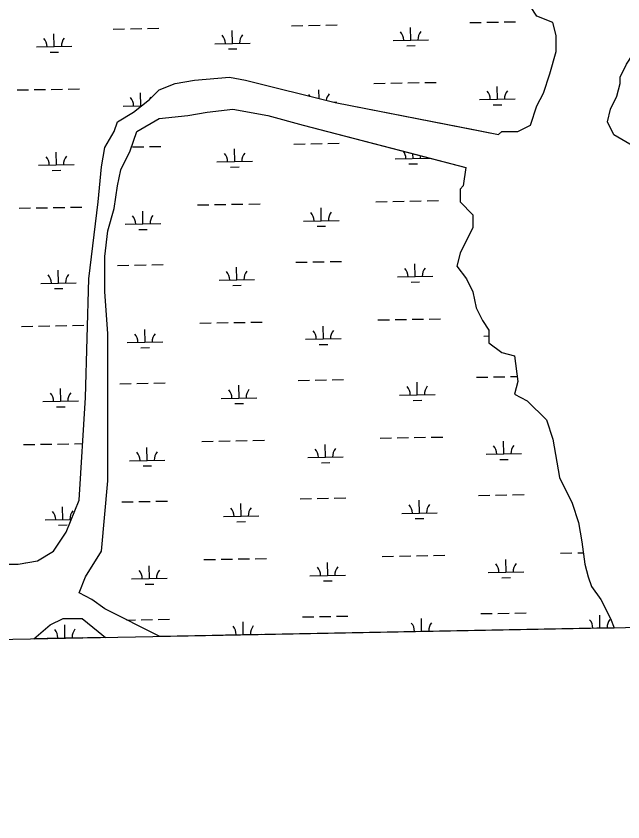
# Model space of a CAD drawing. Extents: x 3957609 to 3995875, y 234277 to 260273.
# Drawn here: x 3988826 to 3990534, y 239698 to 241965 of the extents above; entities that cross this region are included whole.
import ezdxf

# ---------------------------------------------------------------- set-up
doc = ezdxf.new("R2010")
doc.units = 0
for name, color, linetype in [('V-GRID-FRAM', 7, 'Continuous'), ('V-RIVR-EDGE', 7, 'Continuous'), ('V-TOPO-SHOR', 7, 'Continuous'), ('V-WETL-SWMP', 7, 'Continuous')]:
    doc.layers.add(name, color=color, linetype=linetype)

msp = doc.modelspace()

# ---------------------------------------------------------------- linework, layer by layer
at = {"layer": 'V-GRID-FRAM'}
for points in [[(3961534.646, 257877.621), (3993438.57, 258485.581), (3993792.928, 240306.336), (3961873.139, 239698.074), (3961534.646, 257877.621)], [(3993792.928, 240306.336), (3961873.139, 239698.074)]]:
    msp.add_lwpolyline(points, dxfattribs=at)
at = {"layer": 'V-RIVR-EDGE'}
for p, q in [((3990337.07, 241947.1), (3990292.019, 241965.133)), ((3990346.08, 241911.035), (3990337.07, 241947.1)), ((3990346.08, 241865.953), (3990346.08, 241911.035)), ((3990328.06, 241802.84), (3990346.08, 241865.953)), ((3990310.039, 241748.742), (3990328.06, 241802.84)), ((3990292.019, 241712.677), (3990310.039, 241748.742)), ((3990273.999, 241658.579), (3990292.019, 241712.677)), ((3990237.958, 241640.547), (3990273.999, 241658.579)), ((3990183.931, 241632.381), (3990192.907, 241640.547)), ((3990192.907, 241640.547), (3990237.958, 241640.547)), ((3990092.174, 241539.026), (3990084.785, 241487.27)), ((3990084.785, 241487.27), (3990075.775, 241478.254)), ((3990075.775, 241478.254), (3990075.775, 241442.188)), ((3990075.775, 241442.188), (3990111.815, 241406.123)), ((3990111.815, 241406.123), (3990111.815, 241370.058)), ((3990111.815, 241370.058), (3990075.775, 241297.928)), ((3990075.775, 241297.928), (3990066.765, 241261.863)), ((3990066.765, 241261.863), (3990093.795, 241225.798)), ((3990093.795, 241225.798), (3990111.815, 241189.733)), ((3990111.815, 241189.733), (3990120.826, 241144.651)), ((3990120.826, 241144.651), (3990125.846, 241134.605)), ((3990125.846, 241134.605), (3990138.846, 241108.586)), ((3990138.846, 241108.586), (3990156.866, 241081.537)), ((3990156.866, 241081.537), (3990156.866, 241045.472)), ((3990156.866, 241045.472), (3990192.907, 241018.423)), ((3990192.907, 241018.423), (3990228.948, 241009.407)), ((3990228.948, 241009.407), (3990237.958, 240937.277)), ((3990237.958, 240937.277), (3990228.948, 240901.212)), ((3990228.948, 240901.212), (3990264.988, 240883.179)), ((3990264.988, 240883.179), (3990319.049, 240829.081)), ((3990319.049, 240829.081), (3990337.07, 240774.984)), ((3990337.07, 240774.984), (3990355.09, 240666.788)), ((3990355.09, 240666.788), (3990391.131, 240594.658)), ((3990391.131, 240594.658), (3990409.151, 240540.561)), ((3990409.151, 240540.561), (3990418.161, 240486.463)), ((3990418.161, 240486.463), (3990427.171, 240423.349)), ((3990427.171, 240423.349), (3990436.182, 240387.284)), ((3990436.182, 240387.284), (3990445.192, 240360.235)), ((3990445.192, 240360.235), (3990472.222, 240324.17)), ((3990472.222, 240324.17), (3990499.253, 240270.072)), ((3990499.253, 240270.072), (3990509.766, 240243.772))]:
    msp.add_line(p, q, dxfattribs=at)
msp.add_lwpolyline([(3990805.599, 241838.905), (3990841.639, 241784.807), (3990868.67, 241766.774), (3990913.721, 241757.758), (3990949.761, 241712.677), (3990958.772, 241649.563), (3990949.761, 241595.465), (3990904.711, 241568.416), (3990832.629, 241577.433), (3990733.517, 241586.449), (3990625.395, 241586.449), (3990553.314, 241604.481), (3990508.263, 241631.53), (3990490.243, 241667.595), (3990499.253, 241703.66), (3990517.273, 241739.726), (3990526.283, 241775.791), (3990526.283, 241793.823), (3990544.304, 241829.888), (3990562.324, 241856.937), (3990598.365, 241874.97), (3990661.436, 241893.002), (3990724.507, 241902.019), (3990760.548, 241883.986)], close=True, dxfattribs=at)
at = {"layer": 'V-TOPO-SHOR'}
for p, q in [((3989273.87, 241775.791), (3989327.931, 241784.807)), ((3989327.931, 241784.807), (3989427.042, 241793.823)), ((3989427.042, 241793.823), (3989472.093, 241784.807)), ((3989472.093, 241784.807), (3989724.378, 241721.693)), ((3989228.819, 241757.758), (3989273.87, 241775.791)), ((3989201.788, 241730.709), (3989228.819, 241757.758)), ((3989156.737, 241694.644), (3989201.788, 241730.709)), ((3989111.686, 241667.595), (3989156.737, 241694.644)), ((3989309.91, 241685.628), (3989363.971, 241694.644)), ((3989363.971, 241694.644), (3989436.053, 241703.66)), ((3989436.053, 241703.66), (3989535.165, 241685.628)), ((3989165.747, 241640.547), (3989228.819, 241676.612)), ((3989228.819, 241676.612), (3989309.91, 241685.628)), ((3989535.165, 241685.628), (3989634.276, 241658.579)), ((3989102.676, 241640.547), (3989111.686, 241667.595)), ((3989075.646, 241595.465), (3989102.676, 241640.547)), ((3989147.727, 241586.449), (3989165.747, 241640.547)), ((3989066.636, 241541.367), (3989075.646, 241595.465)), ((3989120.697, 241532.351), (3989147.727, 241586.449)), ((3989057.625, 241442.188), (3989066.636, 241541.367)), ((3989111.686, 241487.27), (3989120.697, 241532.351)), ((3989102.676, 241424.156), (3989111.686, 241487.27)), ((3989030.595, 241225.798), (3989057.625, 241442.188)), ((3989084.656, 241361.042), (3989102.676, 241424.156)), ((3989075.646, 241288.912), (3989084.656, 241361.042)), ((3989075.646, 241189.733), (3989075.646, 241288.912)), ((3989021.585, 240892.195), (3989030.595, 241225.798)), ((3989084.656, 241072.521), (3989075.646, 241189.733)), ((3989084.656, 240657.772), (3989084.656, 241072.521)), ((3989003.564, 240603.674), (3989021.585, 240892.195)), ((3989066.636, 240459.414), (3989084.656, 240657.772)), ((3988967.524, 240513.512), (3989003.564, 240603.674)), ((3988931.483, 240459.414), (3988967.524, 240513.512)), ((3988886.432, 240432.365), (3988931.483, 240459.414)), ((3989021.585, 240387.284), (3989066.636, 240459.414)), ((3988787.32, 240423.349), (3988832.371, 240423.349)), ((3988832.371, 240423.349), (3988886.432, 240432.365)), ((3989003.564, 240342.202), (3989021.585, 240387.284)), ((3989039.605, 240324.17), (3989003.564, 240342.202)), ((3989075.646, 240297.121), (3989039.605, 240324.17)), ((3989230.976, 240219.404), (3989075.646, 240297.121))]:
    msp.add_line(p, q, dxfattribs=at)
for points in [[(3989724.378, 241721.693), (3990109.068, 241646.93), (3990183.931, 241632.381)], [(3989634.276, 241658.579), (3989951.924, 241575.644), (3990092.174, 241539.026)], [(3988875.939, 240212.638), (3988922.473, 240252.04), (3988958.514, 240270.072), (3989012.575, 240270.072), (3989057.625, 240234.007), (3989078.048, 240216.489)]]:
    msp.add_lwpolyline(points, dxfattribs=at)
at = {"layer": 'V-WETL-SWMP'}
for p, q in [((3990103.485, 241947.03), (3990135.48, 241947.612)), ((3990151.477, 241947.903), (3990183.472, 241948.484)), ((3990199.469, 241948.775), (3990231.464, 241949.357)), ((3989099.835, 241928.781), (3989131.83, 241929.362)), ((3989147.827, 241929.653), (3989179.822, 241930.235)), ((3989195.819, 241930.526), (3989227.814, 241931.108)), ((3989435.468, 241888.446), (3989434.813, 241924.44)), ((3989601.66, 241937.905), (3989633.655, 241938.487)), ((3989649.652, 241938.778), (3989681.647, 241939.36)), ((3989697.644, 241939.651), (3989729.639, 241940.232)), ((3989937.293, 241897.571), (3989936.639, 241933.565)), ((3988933.643, 241879.321), (3988932.988, 241915.315)), ((3989887.301, 241896.661), (3989987.285, 241898.48)), ((3988883.651, 241878.412), (3988983.635, 241880.23)), ((3989385.476, 241887.537), (3989485.46, 241889.355)), ((3989423.75, 241872.799), (3989447.746, 241873.235)), ((3989925.576, 241881.924), (3989949.572, 241882.36)), ((3988921.925, 241863.674), (3988945.921, 241864.111)), ((3988924.984, 241759.073), (3988956.978, 241759.655)), ((3988972.976, 241759.945), (3989004.97, 241760.527)), ((3989832.65, 241775.577), (3989864.644, 241776.159)), ((3989880.642, 241776.45), (3989912.636, 241777.031)), ((3989928.634, 241777.322), (3989960.628, 241777.904)), ((3989976.626, 241778.195), (3990008.62, 241778.777)), ((3990180.831, 241731.158), (3990180.176, 241767.152)), ((3988828.999, 241757.327), (3988860.994, 241757.909)), ((3988876.992, 241758.2), (3988908.986, 241758.782)), ((3989177.181, 241712.908), (3989176.526, 241748.902)), ((3989678.804, 241733.094), (3989678.351, 241758.027)), ((3989720.037, 241722.779), (3989728.997, 241722.942)), ((3990130.839, 241730.249), (3990230.822, 241732.067)), ((3990169.113, 241715.511), (3990193.109, 241715.947)), ((3989127.189, 241711.999), (3989179.607, 241712.952)), ((3989309.91, 241685.628), (3989363.971, 241694.644)), ((3989363.971, 241694.644), (3989436.053, 241703.66)), ((3989436.053, 241703.66), (3989535.165, 241685.628)), ((3989165.747, 241640.547), (3989228.819, 241676.612)), ((3989228.819, 241676.612), (3989309.91, 241685.628)), ((3989535.165, 241685.628), (3989634.276, 241658.579)), ((3989634.276, 241658.579), (3990092.174, 241539.026)), ((3989147.727, 241586.449), (3989165.747, 241640.547)), ((3989607.708, 241605.285), (3989639.703, 241605.867)), ((3989655.7, 241606.158), (3989687.695, 241606.74)), ((3989703.692, 241607.031), (3989735.687, 241607.612)), ((3988939.691, 241546.701), (3988939.036, 241582.695)), ((3989120.697, 241532.351), (3989147.727, 241586.449)), ((3989153.875, 241597.033), (3989185.87, 241597.615)), ((3989201.867, 241597.906), (3989233.862, 241598.488)), ((3989441.516, 241555.826), (3989440.861, 241591.82)), ((3989943.341, 241564.95), (3989943.105, 241577.947)), ((3989391.524, 241554.917), (3989491.508, 241556.735)), ((3989893.349, 241564.041), (3989989.656, 241565.793)), ((3988889.699, 241545.792), (3988989.683, 241547.61)), ((3989429.798, 241540.179), (3989453.795, 241540.615)), ((3989931.624, 241549.304), (3989955.62, 241549.74)), ((3990092.174, 241539.026), (3990084.785, 241487.27)), ((3988927.973, 241531.054), (3988951.97, 241531.491)), ((3989111.686, 241487.27), (3989120.697, 241532.351)), ((3989102.676, 241424.156), (3989111.686, 241487.27)), ((3990084.785, 241487.27), (3990075.775, 241478.254)), ((3990075.775, 241478.254), (3990075.775, 241442.188)), ((3989838.698, 241442.957), (3989870.692, 241443.539)), ((3989886.69, 241443.83), (3989918.684, 241444.411)), ((3989934.682, 241444.702), (3989966.676, 241445.284)), ((3989982.674, 241445.575), (3990014.668, 241446.157)), ((3990075.775, 241442.188), (3990111.815, 241406.123)), ((3988835.048, 241424.707), (3988867.042, 241425.289)), ((3988883.04, 241425.58), (3988915.034, 241426.162)), ((3988931.032, 241426.453), (3988963.026, 241427.034)), ((3988979.024, 241427.325), (3989011.018, 241427.907)), ((3989084.656, 241361.042), (3989102.676, 241424.156)), ((3989336.873, 241433.832), (3989368.867, 241434.414)), ((3989384.865, 241434.705), (3989416.859, 241435.287)), ((3989432.857, 241435.577), (3989464.851, 241436.159)), ((3989480.849, 241436.45), (3989512.843, 241437.032)), ((3989685.054, 241389.413), (3989684.399, 241425.407)), ((3989183.229, 241380.288), (3989182.574, 241416.282)), ((3990111.815, 241406.123), (3990111.815, 241370.058)), ((3989133.237, 241379.379), (3989233.22, 241381.197)), ((3989635.062, 241388.504), (3989735.045, 241390.322)), ((3989673.336, 241373.766), (3989697.332, 241374.202)), ((3989075.646, 241288.912), (3989084.656, 241361.042)), ((3989171.511, 241364.641), (3989195.507, 241365.078)), ((3990111.815, 241370.058), (3990075.775, 241297.928)), ((3989075.646, 241189.733), (3989075.646, 241288.912)), ((3990075.775, 241297.928), (3990066.765, 241261.863)), ((3989111.931, 241263.541), (3989143.926, 241264.122)), ((3989159.923, 241264.413), (3989191.918, 241264.995)), ((3989207.915, 241265.286), (3989239.91, 241265.868)), ((3989613.756, 241272.665), (3989645.751, 241273.247)), ((3989661.748, 241273.538), (3989693.743, 241274.12)), ((3989709.74, 241274.411), (3989741.735, 241274.992)), ((3989949.389, 241232.33), (3989948.735, 241268.325)), ((3990066.765, 241261.863), (3990093.795, 241225.798)), ((3988945.739, 241214.081), (3988945.085, 241250.075)), ((3989447.564, 241223.206), (3989446.91, 241259.2)), ((3989397.572, 241222.297), (3989497.556, 241224.115)), ((3989899.397, 241231.421), (3989999.381, 241233.239)), ((3989937.672, 241216.684), (3989961.668, 241217.12)), ((3990093.795, 241225.798), (3990111.815, 241189.733)), ((3988895.747, 241213.172), (3988995.731, 241214.99)), ((3988934.022, 241198.434), (3988958.018, 241198.871)), ((3989435.847, 241207.559), (3989459.843, 241207.995)), ((3989084.656, 241072.521), (3989075.646, 241189.733)), ((3990111.815, 241189.733), (3990120.826, 241144.651)), ((3990120.826, 241144.651), (3990125.846, 241134.605)), ((3990125.846, 241134.605), (3990138.846, 241108.586)), ((3989342.921, 241101.212), (3989374.915, 241101.794)), ((3989390.913, 241102.085), (3989422.907, 241102.667)), ((3989438.905, 241102.957), (3989470.899, 241103.539)), ((3989486.897, 241103.83), (3989518.892, 241104.412)), ((3989844.746, 241110.337), (3989876.74, 241110.919)), ((3989892.738, 241111.21), (3989924.732, 241111.791)), ((3989940.73, 241112.082), (3989972.724, 241112.664)), ((3989988.722, 241112.955), (3990020.717, 241113.537)), ((3990138.846, 241108.586), (3990156.866, 241081.537)), ((3988841.096, 241092.087), (3988873.09, 241092.669)), ((3988889.088, 241092.96), (3988921.082, 241093.542)), ((3988937.08, 241093.833), (3988969.074, 241094.414)), ((3988985.072, 241094.705), (3989017.066, 241095.287)), ((3989189.277, 241047.668), (3989188.622, 241083.662)), ((3989691.102, 241056.793), (3989690.447, 241092.787)), ((3990156.866, 241081.537), (3990156.866, 241045.472)), ((3989084.656, 240657.772), (3989084.656, 241072.521)), ((3989641.11, 241055.884), (3989741.093, 241057.702)), ((3990142.935, 241065.008), (3990156.866, 241065.262)), ((3989139.285, 241046.759), (3989239.268, 241048.577)), ((3989679.384, 241041.146), (3989703.38, 241041.582)), ((3990156.866, 241045.472), (3990192.907, 241018.423)), ((3989177.559, 241032.021), (3989201.555, 241032.458)), ((3990192.907, 241018.423), (3990228.948, 241009.407)), ((3990228.948, 241009.407), (3990237.958, 240937.277)), ((3990121.629, 240949.17), (3990153.624, 240949.752)), ((3990169.621, 240950.043), (3990201.616, 240950.624)), ((3990217.614, 240950.915), (3990236.212, 240951.253)), ((3989117.979, 240930.921), (3989149.974, 240931.502)), ((3989165.971, 240931.793), (3989197.966, 240932.375)), ((3989213.963, 240932.666), (3989245.958, 240933.248)), ((3989453.612, 240890.586), (3989452.958, 240926.58)), ((3989619.804, 240940.045), (3989651.799, 240940.627)), ((3989667.796, 240940.918), (3989699.791, 240941.5)), ((3989715.789, 240941.791), (3989747.783, 240942.372)), ((3989955.437, 240899.71), (3989954.783, 240935.704)), ((3990237.958, 240937.277), (3990228.948, 240901.212)), ((3988951.787, 240881.461), (3988951.133, 240917.455)), ((3989905.445, 240898.801), (3990005.429, 240900.619)), ((3990228.948, 240901.212), (3990264.988, 240883.179)), ((3988901.795, 240880.552), (3989001.779, 240882.37)), ((3989403.62, 240889.677), (3989503.604, 240891.495)), ((3989441.895, 240874.939), (3989465.891, 240875.375)), ((3989943.72, 240884.064), (3989967.716, 240884.5)), ((3990264.988, 240883.179), (3990319.049, 240829.081)), ((3988940.07, 240865.814), (3988964.066, 240866.251)), ((3990319.049, 240829.081), (3990337.07, 240774.984)), ((3988943.128, 240761.213), (3988975.122, 240761.794)), ((3988991.12, 240762.085), (3989013.484, 240762.492)), ((3989348.969, 240768.592), (3989380.963, 240769.174)), ((3989396.961, 240769.465), (3989428.955, 240770.047)), ((3989444.953, 240770.337), (3989476.947, 240770.919)), ((3989492.945, 240771.21), (3989524.94, 240771.792)), ((3989850.794, 240777.717), (3989882.788, 240778.299)), ((3989898.786, 240778.589), (3989930.78, 240779.171)), ((3989946.778, 240779.462), (3989978.773, 240780.044)), ((3989994.77, 240780.335), (3990026.765, 240780.917)), ((3990198.975, 240733.297), (3990198.32, 240769.292)), ((3990337.07, 240774.984), (3990355.09, 240666.788)), ((3988847.144, 240759.467), (3988879.138, 240760.049)), ((3988895.136, 240760.34), (3988927.13, 240760.922)), ((3989195.325, 240715.048), (3989194.67, 240751.042)), ((3989697.15, 240724.173), (3989696.495, 240760.167)), ((3989647.158, 240723.264), (3989747.141, 240725.082)), ((3990148.983, 240732.388), (3990248.967, 240734.206)), ((3990187.257, 240717.651), (3990211.253, 240718.087)), ((3989145.333, 240714.139), (3989245.316, 240715.957)), ((3989183.607, 240699.401), (3989207.603, 240699.838)), ((3989685.432, 240708.526), (3989709.428, 240708.962)), ((3989066.636, 240459.414), (3989084.656, 240657.772)), ((3990355.09, 240666.788), (3990391.131, 240594.658)), ((3989625.852, 240607.425), (3989657.847, 240608.007)), ((3989673.845, 240608.298), (3989705.839, 240608.88)), ((3989721.837, 240609.171), (3989753.831, 240609.752)), ((3989961.485, 240567.09), (3989960.831, 240603.084)), ((3990127.677, 240616.55), (3990159.672, 240617.132)), ((3990175.67, 240617.423), (3990207.664, 240618.004)), ((3990223.662, 240618.295), (3990255.656, 240618.877)), ((3988957.835, 240548.841), (3988957.181, 240584.835)), ((3989124.027, 240598.301), (3989156.022, 240598.882)), ((3989172.019, 240599.173), (3989204.014, 240599.755)), ((3989220.012, 240600.046), (3989252.006, 240600.628)), ((3989459.66, 240557.966), (3989459.006, 240593.96)), ((3990391.131, 240594.658), (3990409.151, 240540.561)), ((3989409.668, 240557.057), (3989509.652, 240558.875)), ((3989911.493, 240566.181), (3990011.477, 240567.999)), ((3988907.843, 240547.932), (3988981.82, 240549.277)), ((3989447.943, 240542.319), (3989471.939, 240542.755)), ((3989949.768, 240551.444), (3989973.764, 240551.88)), ((3990409.151, 240540.561), (3990418.161, 240486.463)), ((3988946.118, 240533.194), (3988970.114, 240533.631)), ((3990418.161, 240486.463), (3990427.171, 240423.349)), ((3989021.585, 240387.284), (3989066.636, 240459.414)), ((3989856.842, 240445.097), (3989888.836, 240445.679)), ((3989904.834, 240445.969), (3989936.829, 240446.551)), ((3989952.826, 240446.842), (3989984.821, 240447.424)), ((3990000.818, 240447.715), (3990032.813, 240448.297)), ((3990358.667, 240454.222), (3990390.662, 240454.803)), ((3990406.659, 240455.094), (3990422.598, 240455.384)), ((3988853.192, 240426.847), (3988853.367, 240426.851)), ((3989355.017, 240435.972), (3989387.011, 240436.554)), ((3989403.009, 240436.845), (3989435.003, 240437.427)), ((3989451.001, 240437.717), (3989482.996, 240438.299)), ((3989498.993, 240438.59), (3989530.988, 240439.172)), ((3989703.198, 240391.553), (3989702.543, 240427.547)), ((3990205.023, 240400.677), (3990204.368, 240436.671)), ((3990427.171, 240423.349), (3990436.182, 240387.284)), ((3989201.373, 240382.428), (3989200.718, 240418.422)), ((3990155.031, 240399.768), (3990255.015, 240401.586)), ((3989003.564, 240342.202), (3989021.585, 240387.284)), ((3989151.381, 240381.519), (3989251.364, 240383.337)), ((3989653.206, 240390.644), (3989753.19, 240392.462)), ((3989691.48, 240375.906), (3989715.476, 240376.342)), ((3990193.305, 240385.031), (3990217.301, 240385.467)), ((3990436.182, 240387.284), (3990445.192, 240360.235)), ((3989189.655, 240366.781), (3989213.651, 240367.218)), ((3990445.192, 240360.235), (3990472.222, 240324.17)), ((3989039.605, 240324.17), (3989003.564, 240342.202)), ((3989075.646, 240297.121), (3989039.605, 240324.17)), ((3990472.222, 240324.17), (3990499.253, 240270.072)), ((3989230.976, 240219.404), (3989075.646, 240297.121)), ((3990229.71, 240285.675), (3990261.704, 240286.257)), ((3988922.473, 240252.04), (3988958.514, 240270.072)), ((3988958.514, 240270.072), (3989012.575, 240270.072)), ((3989012.575, 240270.072), (3989057.625, 240234.007)), ((3989138.19, 240265.828), (3989162.07, 240266.262)), ((3989178.068, 240266.553), (3989210.062, 240267.135)), ((3989226.06, 240267.426), (3989258.054, 240268.008)), ((3989631.9, 240274.805), (3989663.895, 240275.387)), ((3989679.893, 240275.678), (3989711.887, 240276.26)), ((3989727.885, 240276.551), (3989759.879, 240277.132)), ((3989967.533, 240234.47), (3989966.879, 240270.464)), ((3990133.726, 240283.93), (3990165.72, 240284.512)), ((3990181.718, 240284.803), (3990213.712, 240285.384)), ((3990469.358, 240243.595), (3990468.704, 240279.589)), ((3990499.253, 240270.072), (3990509.766, 240243.772)), ((3988875.939, 240212.638), (3988922.473, 240252.04)), ((3988963.883, 240216.221), (3988963.229, 240252.215)), ((3990509.766, 240243.772), (3989230.976, 240219.404)), ((3989465.708, 240225.346), (3989465.054, 240261.34)), ((3990419.367, 240242.686), (3990509.544, 240244.326)), ((3989057.625, 240234.007), (3989078.048, 240216.489)), ((3989415.716, 240224.437), (3989515.7, 240226.255)), ((3989917.542, 240233.561), (3990017.525, 240235.379)), ((3989078.048, 240216.489), (3988875.939, 240212.638)), ((3988913.891, 240215.312), (3989013.875, 240217.13))]:
    msp.add_line(p, q, dxfattribs=at)
for points in [[(3989003.564, 240603.674), (3989021.585, 240892.195), (3989030.595, 241225.798), (3989057.625, 241442.188), (3989066.636, 241541.367), (3989075.646, 241595.465), (3989102.676, 241640.547), (3989111.686, 241667.595), (3989156.737, 241694.644), (3989201.788, 241730.709), (3989228.819, 241757.758), (3989273.87, 241775.791), (3989327.931, 241784.807), (3989427.042, 241793.823), (3989472.093, 241784.807), (3989724.378, 241721.693), (3990183.931, 241632.381), (3990192.907, 241640.547), (3990237.958, 241640.547), (3990273.999, 241658.579), (3990292.019, 241712.677), (3990310.039, 241748.742), (3990328.06, 241802.84), (3990346.08, 241865.953), (3990346.08, 241911.035), (3990337.07, 241947.1), (3990292.019, 241965.133), (3990273.999, 241992.181)], [(3987354.703, 240847.114), (3988156.608, 240639.74), (3988246.71, 240603.674), (3988336.812, 240549.577), (3988390.873, 240540.561), (3988553.056, 240504.495), (3988634.147, 240459.414), (3988715.239, 240432.365), (3988787.32, 240423.349), (3988832.371, 240423.349), (3988886.432, 240432.365), (3988931.483, 240459.414), (3988967.524, 240513.512), (3989003.564, 240603.674)]]:
    msp.add_lwpolyline(points, dxfattribs=at)
msp.add_lwpolyline([(3990805.599, 241838.905), (3990841.639, 241784.807), (3990868.67, 241766.774), (3990913.721, 241757.758), (3990949.761, 241712.677), (3990958.772, 241649.563), (3990949.761, 241595.465), (3990904.711, 241568.416), (3990832.629, 241577.433), (3990733.517, 241586.449), (3990625.395, 241586.449), (3990553.314, 241604.481), (3990508.263, 241631.53), (3990490.243, 241667.595), (3990499.253, 241703.66), (3990517.273, 241739.726), (3990526.283, 241775.791), (3990526.283, 241793.823), (3990544.304, 241829.888), (3990562.324, 241856.937), (3990598.365, 241874.97), (3990661.436, 241893.002), (3990724.507, 241902.019), (3990760.548, 241883.986)], close=True, dxfattribs=at)
for centre, start, end in [((3989882.051, 241897.041), 0.269879, 41.813537), ((3989992.518, 241899.05), 140.269876, 181.813534), ((3988878.4, 241878.791), 0.269879, 41.813537), ((3988988.868, 241880.8), 140.269876, 181.813534), ((3989380.226, 241887.916), 0.269879, 41.813537), ((3989490.693, 241889.925), 140.269876, 181.813534), ((3989232.406, 241714.387), 140.269876, 153.937046), ((3989623.763, 241721.503), 30.222472, 41.813537), ((3989734.231, 241723.512), 140.269876, 172.725682), ((3990125.588, 241730.628), 0.269879, 41.813537), ((3990236.056, 241732.637), 140.269876, 181.813534), ((3989121.938, 241712.378), 0.269879, 41.813537), ((3989386.274, 241555.296), 0.269879, 41.813537), ((3989496.741, 241557.305), 140.269876, 181.813534), ((3989888.099, 241564.421), 0.269879, 35.323285), ((3988884.449, 241546.171), 0.269879, 41.813537), ((3988994.916, 241548.18), 140.269876, 181.813534), ((3989998.566, 241566.43), 170.033372, 181.813534), ((3989127.986, 241379.758), 0.269879, 41.813537), ((3989238.454, 241381.767), 140.269876, 181.813534), ((3989629.811, 241388.883), 0.269879, 41.813537), ((3989740.279, 241390.892), 140.269876, 181.813534), ((3989000.964, 241215.56), 140.269876, 181.813534), ((3989392.322, 241222.676), 0.269879, 41.813537), ((3989502.789, 241224.685), 140.269876, 181.813534), ((3989894.147, 241231.801), 0.269879, 41.813537), ((3990004.614, 241233.809), 140.269876, 181.813534), ((3988890.497, 241213.551), 0.269879, 41.813537), ((3989635.859, 241056.263), 0.269879, 41.813537), ((3989746.327, 241058.272), 140.269876, 181.813534), ((3989134.034, 241047.138), 0.269879, 41.813537), ((3989244.502, 241049.147), 140.269876, 181.813534), ((3989900.195, 240899.181), 0.269879, 41.813537), ((3990010.662, 240901.189), 140.269876, 181.813534), ((3988896.545, 240880.931), 0.269879, 41.813537), ((3989007.012, 240882.94), 140.269876, 181.813534), ((3989398.37, 240890.056), 0.269879, 41.813537), ((3989508.837, 240892.065), 140.269876, 181.813534), ((3989250.55, 240716.527), 140.269876, 181.813534), ((3989641.907, 240723.643), 0.269879, 41.813537), ((3989752.375, 240725.652), 140.269876, 181.813534), ((3990143.732, 240732.768), 0.269879, 41.813537), ((3990254.2, 240734.777), 140.269876, 181.813534), ((3989140.082, 240714.518), 0.269879, 41.813537), ((3989404.418, 240557.436), 0.269879, 41.813537), ((3989514.885, 240559.445), 140.269876, 181.813534), ((3989906.243, 240566.561), 0.269879, 41.813537), ((3990016.71, 240568.569), 140.269876, 181.813534), ((3988902.593, 240548.311), 0.269879, 41.813537), ((3989013.06, 240550.32), 140.269876, 181.813534), ((3990149.78, 240400.148), 0.269879, 41.813537), ((3990260.248, 240402.156), 140.269876, 181.813534), ((3989146.13, 240381.898), 0.269879, 41.813537), ((3989256.598, 240383.907), 140.269876, 181.813534), ((3989647.955, 240391.023), 0.269879, 41.813537), ((3989758.423, 240393.032), 140.269876, 181.813534), ((3990414.116, 240243.066), 0.269879, 41.813537), ((3990524.583, 240245.074), 140.269876, 181.813534), ((3989410.466, 240224.816), 0.269879, 41.813537), ((3989520.933, 240226.825), 140.269876, 181.813534), ((3989912.291, 240233.941), 0.269879, 41.813537), ((3990022.758, 240235.949), 140.269876, 181.813534), ((3988908.641, 240215.691), 0.269879, 41.813537), ((3989019.108, 240217.7), 140.269876, 181.813534)]:
    msp.add_arc(centre, 35.246, start, end, dxfattribs=at)

doc.saveas('drawing.dxf')
